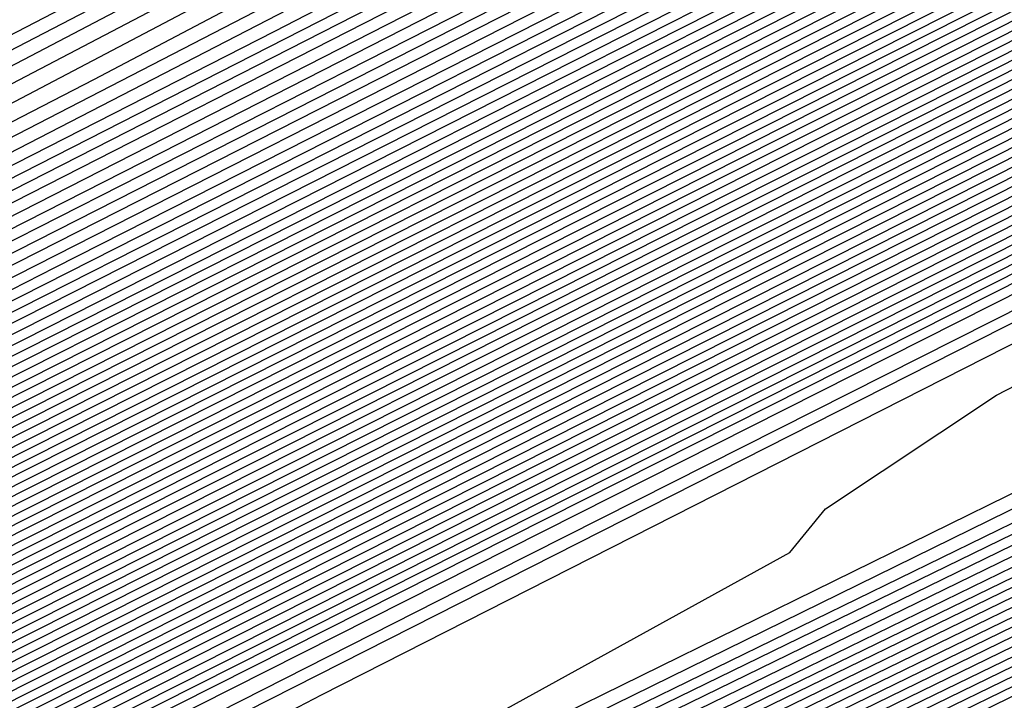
# Model space of a CAD drawing. Extents: x 3249832 to 3255657, y 13789405 to 13793316.
# Tile 465 of 656: x 3254728.71 to 3254730.34, y 13790594.78 to 13790595.91. Entities that reach past the tile are written whole.
import ezdxf

# ---------------------------------------------------------------- set-up
doc = ezdxf.new("R2010")
doc.units = 0
doc.header["$LTSCALE"] = 100
doc.header["$MEASUREMENT"] = 0
for name, color, linetype in [('GRATIO_CON', 10, 'CONTINUOUS'), ('GRATIO_ICON', 7, 'CONTINUOUS'), ('TARGETS_EAST', 7, 'CONTINUOUS')]:
    doc.layers.add(name, color=color, linetype=linetype)

# ---------------------------------------------------------------- blocks, each defined once
blk = doc.blocks.new('Gratio_032316_contours')
at = {"layer": 'GRATIO_CON', "color": 1, "linetype": 'Continuous', "flags": 128}
for points in [[(3254643.9573, 13790552.6097), (3254661.9705, 13790561.3498), (3254683.1246, 13790571.6892), (3254701.0934, 13790580.4969), (3254711.1333, 13790585.4226), (3254714.8321, 13790587.2398), (3254715.3601, 13790587.5029), (3254715.3596, 13790587.5069), (3254715.3595, 13790587.5098), (3254715.3603, 13790587.5104), (3254715.8805, 13790587.7597), (3254719.5093, 13790589.5191), (3254729.3537, 13790594.3022), (3254746.9632, 13790602.8693), (3254767.6581, 13790612.9672), (3254785.2011, 13790621.5892)], [(3254645.7757, 13790553.5142), (3254663.3285, 13790562.0309), (3254683.9419, 13790572.1067), (3254701.4513, 13790580.6909), (3254711.2342, 13790585.4933), (3254714.8385, 13790587.2659), (3254715.3542, 13790587.5212), (3254715.853, 13790587.7617), (3254719.3325, 13790589.4492), (3254728.7721, 13790594.0356), (3254745.6576, 13790602.2505), (3254765.5015, 13790611.9331), (3254782.3232, 13790620.2006)], [(3254647.5941, 13790554.4186), (3254664.6865, 13790562.712), (3254684.7593, 13790572.5235), (3254701.8095, 13790580.8826), (3254711.336, 13790585.5591), (3254714.8458, 13790587.2852), (3254715.348, 13790587.5339), (3254715.8254, 13790587.7641), (3254719.1557, 13790589.3793), (3254728.1905, 13790593.7691), (3254744.3519, 13790601.6317), (3254763.3449, 13790610.8991), (3254779.4453, 13790618.8121)], [(3254651.2308, 13790556.2274), (3254667.4026, 13790564.0741), (3254686.3942, 13790573.3572), (3254702.526, 13790581.266), (3254711.5395, 13790585.6907), (3254714.8603, 13790587.3239), (3254715.3355, 13790587.5594), (3254715.7702, 13790587.7691), (3254718.8022, 13790589.2396), (3254727.0274, 13790593.236), (3254741.7406, 13790600.3941), (3254759.0318, 13790608.8311), (3254773.6894, 13790616.035)], [(3254653.0492, 13790557.1319), (3254668.7606, 13790564.7552), (3254687.2116, 13790573.774), (3254702.8843, 13790581.4577), (3254711.6412, 13790585.7564), (3254714.8676, 13790587.3433), (3254715.3293, 13790587.5721), (3254715.7426, 13790587.7716), (3254718.6254, 13790589.1697), (3254726.4458, 13790592.9695), (3254740.435, 13790599.7753), (3254756.8752, 13790607.7971), (3254770.8115, 13790614.6465), (3254778.5294, 13790618.5309)], [(3254646.2517, 13790553.9528), (3254654.8675, 13790558.0363), (3254670.1186, 13790565.4362), (3254688.0291, 13790574.1908), (3254703.2426, 13790581.6494), (3254711.743, 13790585.8222), (3254714.8749, 13790587.3627), (3254715.3231, 13790587.5848), (3254715.7151, 13790587.774), (3254718.4486, 13790589.0998), (3254725.8643, 13790592.703), (3254739.1294, 13790599.1565), (3254754.7186, 13790606.7631), (3254767.9336, 13790613.258), (3254775.252, 13790616.9413)], [(3254648.3232, 13790554.9771), (3254656.6859, 13790558.9407), (3254671.4766, 13790566.1173), (3254688.8465, 13790574.6076), (3254703.6008, 13790581.8411), (3254711.8447, 13790585.888), (3254714.8821, 13790587.382), (3254715.3169, 13790587.5976), (3254715.6875, 13790587.7765), (3254718.2718, 13790589.03), (3254725.2827, 13790592.4364), (3254737.8237, 13790598.5377), (3254752.562, 13790605.7291), (3254765.0557, 13790611.8694), (3254771.9746, 13790615.3518)], [(3254652.466, 13790557.0257), (3254660.3226, 13790560.7496), (3254674.1927, 13790567.4794), (3254690.4813, 13790575.4413), (3254704.3173, 13790582.2246), (3254712.0482, 13790586.0196), (3254714.8967, 13790587.4207), (3254715.3044, 13790587.623), (3254715.6323, 13790587.7815), (3254717.9183, 13790588.8903), (3254724.1196, 13790591.9033), (3254735.2124, 13790597.3001), (3254748.2489, 13790603.6611), (3254759.2998, 13790609.0924), (3254765.4198, 13790612.1726), (3254767.5973, 13790613.3706), (3254767.8046, 13790613.628), (3254767.8447, 13790613.807), (3254768.8446, 13790614.4523), (3254771.7623, 13790616.0293)], [(3254651.241, 13790556.5836), (3254654.5375, 13790558.0501), (3254662.141, 13790561.654), (3254675.5507, 13790568.1605), (3254691.2988, 13790575.8581), (3254704.6756, 13790582.4163), (3254712.1499, 13790586.0854), (3254714.904, 13790587.4401), (3254715.2982, 13790587.6357), (3254715.6047, 13790587.7839), (3254717.7415, 13790588.8204), (3254723.538, 13790591.6368), (3254733.9068, 13790596.6813), (3254746.0923, 13790602.627), (3254756.4219, 13790607.7038), (3254762.1424, 13790610.583), (3254764.1778, 13790611.7028), (3254764.3715, 13790611.9434), (3254764.4337, 13790612.1232), (3254765.5415, 13790612.8137), (3254768.7386, 13790614.5249), (3254774.566, 13790617.5186)], [(3254651.548, 13790556.8702), (3254653.3699, 13790557.6315), (3254656.6089, 13790559.0744), (3254663.9594, 13790562.5584), (3254676.9087, 13790568.8416), (3254692.1162, 13790576.2749), (3254705.0338, 13790582.608), (3254712.2517, 13790586.1512), (3254714.9112, 13790587.4594), (3254715.292, 13790587.6484), (3254715.5771, 13790587.7864), (3254717.5647, 13790588.7505), (3254722.9564, 13790591.3703), (3254732.6011, 13790596.0625), (3254743.9357, 13790601.593), (3254753.544, 13790606.3153), (3254758.865, 13790608.9934), (3254760.7582, 13790610.035), (3254760.9385, 13790610.2589), (3254761.0228, 13790610.4394), (3254762.2384, 13790611.1751), (3254765.7149, 13790613.0205), (3254772.0375, 13790616.2604)], [(3254678.2668, 13790569.5227), (3254692.9336, 13790576.6918), (3254705.3921, 13790582.7997), (3254712.3534, 13790586.217), (3254714.9185, 13790587.4788), (3254715.2858, 13790587.6612), (3254715.5496, 13790587.7889), (3254717.3879, 13790588.6807), (3254722.3749, 13790591.1037), (3254731.2955, 13790595.4436), (3254741.7791, 13790600.559), (3254750.666, 13790604.9267), (3254755.5876, 13790607.4038), (3254757.3387, 13790608.3672), (3254757.5054, 13790608.5743), (3254757.6118, 13790608.7556), (3254758.9353, 13790609.5366), (3254762.6912, 13790611.5161), (3254769.509, 13790615.0021), (3254777.6739, 13790619.1394)], [(3254680.9828, 13790570.8848), (3254694.5684, 13790577.5253), (3254706.1082, 13790583.1826), (3254712.556, 13790586.3474), (3254714.9315, 13790587.5159), (3254715.271, 13790587.6858), (3254715.2714, 13790587.6881), (3254715.2722, 13790587.6892), (3254715.2732, 13790587.689), (3254715.4944, 13790587.7945), (3254717.0344, 13790588.541), (3254721.2117, 13790590.5707), (3254728.6842, 13790594.206), (3254737.4659, 13790598.491), (3254744.9102, 13790602.1497), (3254749.0328, 13790604.2246), (3254750.4996, 13790605.0316), (3254750.6393, 13790605.2051), (3254750.7899, 13790605.388), (3254752.329, 13790606.2594), (3254756.6438, 13790608.5072), (3254764.4521, 13790612.4857), (3254773.7947, 13790617.2146)], [(3254682.3408, 13790571.5658), (3254695.3858, 13790577.9421), (3254706.4664, 13790583.3743), (3254712.6576, 13790586.4132), (3254714.9386, 13790587.5352), (3254715.2646, 13790587.6983), (3254715.2651, 13790587.7006), (3254715.2659, 13790587.7017), (3254715.267, 13790587.7016), (3254715.4668, 13790587.797), (3254716.8576, 13790588.4711), (3254720.6302, 13790590.3041), (3254727.3786, 13790593.5872), (3254735.3094, 13790597.457), (3254742.0323, 13790600.7611), (3254745.7554, 13790602.635), (3254747.0801, 13790603.3639), (3254747.2062, 13790603.5205), (3254747.379, 13790603.7042), (3254749.0259, 13790604.6209), (3254753.6201, 13790607.0028), (3254761.9237, 13790611.2275), (3254771.8551, 13790616.2521)], [(3254683.6989, 13790572.2469), (3254696.2032, 13790578.3589), (3254706.8246, 13790583.566), (3254712.7593, 13790586.4789), (3254714.9457, 13790587.5545), (3254715.2583, 13790587.7108), (3254715.2588, 13790587.7131), (3254715.2597, 13790587.7142), (3254715.2608, 13790587.7142), (3254715.4392, 13790587.7994), (3254716.6808, 13790588.4013), (3254720.0486, 13790590.0376), (3254726.0729, 13790592.9684), (3254733.1528, 13790596.423), (3254739.1543, 13790599.3726), (3254742.478, 13790601.0454), (3254743.6606, 13790601.6961), (3254743.7731, 13790601.8359), (3254743.968, 13790602.0204), (3254745.7228, 13790602.9823), (3254750.5964, 13790605.4984), (3254759.3952, 13790609.9692), (3254769.9155, 13790615.2897), (3254779.2011, 13790619.9784)], [(3254685.0569, 13790572.928), (3254697.0206, 13790578.7757), (3254707.1829, 13790583.7577), (3254712.8609, 13790586.5447), (3254714.9528, 13790587.5738), (3254715.2519, 13790587.7234), (3254715.2526, 13790587.7256), (3254715.2535, 13790587.7267), (3254715.2546, 13790587.7269), (3254715.4116, 13790587.8019), (3254716.504, 13790588.3314), (3254719.4671, 13790589.7711), (3254724.7673, 13790592.3496), (3254730.9962, 13790595.389), (3254736.2764, 13790597.9841), (3254739.2006, 13790599.4558), (3254740.241, 13790600.0283), (3254740.3401, 13790600.1513), (3254740.5571, 13790600.3366), (3254742.4197, 13790601.3437), (3254747.5727, 13790603.994), (3254756.8668, 13790608.711), (3254767.9759, 13790614.3273), (3254777.7802, 13790619.2776)], [(3254687.7729, 13790574.2901), (3254698.6554, 13790579.6094), (3254707.8993, 13790584.1411), (3254713.0642, 13790586.6762), (3254714.9671, 13790587.6123), (3254715.2393, 13790587.7484), (3254715.24, 13790587.7505), (3254715.241, 13790587.7518), (3254715.2422, 13790587.7521), (3254715.3565, 13790587.8068), (3254716.1504, 13790588.1917), (3254718.3039, 13790589.238), (3254722.156, 13790591.112), (3254726.683, 13790593.3209), (3254730.5206, 13790595.207), (3254732.6458, 13790596.2766), (3254733.4019, 13790596.6927), (3254733.4739, 13790596.7821), (3254733.7351, 13790596.969), (3254735.8135, 13790598.0666), (3254741.5253, 13790600.9852), (3254751.8099, 13790606.1945), (3254764.0967, 13790612.4024), (3254774.9383, 13790617.8759)], [(3254689.131, 13790574.9712), (3254699.4729, 13790580.0262), (3254708.2575, 13790584.3328), (3254713.1658, 13790586.742), (3254714.9742, 13790587.6316), (3254715.2329, 13790587.761), (3254715.2337, 13790587.763), (3254715.2348, 13790587.7643), (3254715.2359, 13790587.7648), (3254715.3289, 13790587.8092), (3254715.9737, 13790588.1218), (3254717.7224, 13790588.9714), (3254720.8504, 13790590.4932), (3254724.5264, 13790592.2869), (3254727.6426, 13790593.8185), (3254729.3684, 13790594.687), (3254729.9824, 13790595.0249), (3254730.0409, 13790595.0975), (3254730.3242, 13790595.2852), (3254732.5104, 13790596.428), (3254738.5016, 13790599.4807), (3254749.2814, 13790604.9363), (3254762.1571, 13790611.44), (3254773.5174, 13790617.1751)], [(3254690.489, 13790575.6522), (3254700.2903, 13790580.443), (3254708.6157, 13790584.5245), (3254713.2674, 13790586.8077), (3254714.9813, 13790587.6509), (3254715.2266, 13790587.7735), (3254715.2275, 13790587.7755), (3254715.2286, 13790587.7768), (3254715.2297, 13790587.7774), (3254715.3013, 13790587.8117), (3254715.7969, 13790588.0519), (3254717.1408, 13790588.7049), (3254719.5447, 13790589.8744), (3254722.3699, 13790591.2529), (3254724.7647, 13790592.4299), (3254726.091, 13790593.0974), (3254726.5629, 13790593.3571), (3254726.6078, 13790593.4129), (3254726.9132, 13790593.6014), (3254729.2072, 13790594.7894), (3254735.4779, 13790597.9763), (3254746.753, 13790603.6781), (3254760.2175, 13790610.4776), (3254772.0965, 13790616.4743)], [(3254691.847, 13790576.3333), (3254701.1077, 13790580.8598), (3254708.9739, 13790584.7162), (3254713.3691, 13790586.8735), (3254714.9885, 13790587.6701), (3254715.2202, 13790587.7861), (3254715.2212, 13790587.788), (3254715.2224, 13790587.7893), (3254715.2235, 13790587.79), (3254715.2737, 13790587.8141), (3254715.6201, 13790587.9821), (3254716.5592, 13790588.4384), (3254718.2391, 13790589.2556), (3254720.2133, 13790590.2189), (3254721.8868, 13790591.0414), (3254722.8136, 13790591.5079), (3254723.1433, 13790591.6893), (3254723.1747, 13790591.7283), (3254723.5023, 13790591.9176), (3254725.9041, 13790593.1509), (3254732.4543, 13790596.4719), (3254744.2245, 13790602.4199), (3254758.2779, 13790609.5152)], [(3254687.5981, 13790574.316), (3254694.5631, 13790577.6954), (3254702.7425, 13790581.6935), (3254709.6903, 13790585.0996), (3254713.5723, 13790587.005), (3254715.0027, 13790587.7087), (3254715.2076, 13790587.8111), (3254715.2155, 13790587.8162), (3254715.2646, 13790587.8408), (3254715.3952, 13790587.9046), (3254715.6275, 13790588.0179), (3254715.8997, 13790588.1512), (3254716.1297, 13790588.2654), (3254716.6303, 13790588.5199), (3254719.2939, 13790589.8681), (3254726.4082, 13790593.462), (3254739.168, 13790599.9031), (3254754.3988, 13790607.5903), (3254767.8337, 13790614.3719), (3254776.2164, 13790618.6078)], [(3254651.0069, 13790556.9616), (3254655.5123, 13790559.1072), (3254661.3217, 13790561.894), (3254668.1197, 13790565.1602), (3254674.8023, 13790568.3631), (3254680.0684, 13790570.8643), (3254683.1747, 13790572.3015), (3254685.6089, 13790573.4148), (3254689.4165, 13790575.2204), (3254695.9211, 13790578.3765), (3254703.5599, 13790582.1103), (3254710.0485, 13790585.2913), (3254713.674, 13790587.0708), (3254715.0098, 13790587.728), (3254715.2012, 13790587.8237), (3254715.5767, 13790588.0145), (3254718.1988, 13790589.3384), (3254725.3135, 13790592.9288), (3254738.0825, 13790599.3724), (3254753.3307, 13790607.0675), (3254766.7985, 13790613.8657), (3254775.2332, 13790618.1281)], [(3254651.9652, 13790557.4392), (3254656.6382, 13790559.6653), (3254662.6638, 13790562.5558), (3254669.7147, 13790565.9438), (3254676.6453, 13790569.2668), (3254682.1055, 13790571.8639), (3254685.3036, 13790573.3493), (3254687.6804, 13790574.4392), (3254691.2349, 13790576.1249), (3254697.2791, 13790579.0576), (3254704.3773, 13790582.5271), (3254710.4067, 13790585.483), (3254713.7756, 13790587.1366), (3254715.0169, 13790587.7472), (3254715.1948, 13790587.8363), (3254715.5637, 13790588.0238), (3254718.1399, 13790589.3246), (3254725.1298, 13790592.8522), (3254737.6771, 13790599.1838), (3254752.6727, 13790606.7516), (3254765.9448, 13790613.4511), (3254774.3039, 13790617.6754)], [(3254652.9236, 13790557.9168), (3254657.7641, 13790560.2233), (3254664.0059, 13790563.2177), (3254671.3097, 13790566.7274), (3254678.4883, 13790570.1706), (3254684.1427, 13790572.8635), (3254687.4325, 13790574.3972), (3254689.7518, 13790575.4635), (3254693.0532, 13790577.0293), (3254698.6371, 13790579.7386), (3254705.1948, 13790582.9439), (3254710.7649, 13790585.6747), (3254713.8772, 13790587.2023), (3254715.024, 13790587.7665), (3254715.1884, 13790587.8489), (3254715.5508, 13790588.0331), (3254718.0809, 13790589.3107), (3254724.9462, 13790592.7755), (3254737.2717, 13790598.9953), (3254752.0148, 13790606.4357), (3254765.0911, 13790613.0365), (3254773.3746, 13790617.2228)], [(3254651.3, 13790557.2133), (3254654.8403, 13790558.872), (3254660.0158, 13790561.3394), (3254666.6901, 13790564.5414), (3254674.4997, 13790568.2945), (3254682.1743, 13790571.9781), (3254688.2171, 13790574.8626), (3254691.6904, 13790576.4929), (3254693.8947, 13790577.5121), (3254696.69, 13790578.8381), (3254701.3532, 13790581.1008), (3254706.8296, 13790583.7776), (3254711.4814, 13790586.0581), (3254714.0805, 13790587.3339), (3254715.0382, 13790587.8051), (3254715.1756, 13790587.8741), (3254715.5248, 13790588.0517), (3254717.9631, 13790589.2831), (3254724.5788, 13790592.6221), (3254736.4608, 13790598.6182), (3254750.699, 13790605.8039), (3254763.3837, 13790612.2073), (3254771.5159, 13790616.3175)], [(3254652.1439, 13790557.6356), (3254655.7986, 13790559.3495), (3254661.1417, 13790561.8975), (3254668.0321, 13790565.2032), (3254676.0946, 13790569.078), (3254684.0173, 13790572.8819), (3254690.2542, 13790575.8622), (3254693.8193, 13790577.5407), (3254695.9661, 13790578.5364), (3254698.5083, 13790579.7426), (3254702.7112, 13790581.7819), (3254707.647, 13790584.1944), (3254711.8396, 13790586.2498), (3254714.1821, 13790587.3996), (3254715.0454, 13790587.8244), (3254715.1692, 13790587.8867), (3254715.5119, 13790588.061), (3254717.9042, 13790589.2693), (3254724.3952, 13790592.5454), (3254736.0554, 13790598.4297), (3254750.0411, 13790605.488), (3254762.53, 13790611.7927), (3254770.5866, 13790615.8649), (3254774.8217, 13790618.021)], [(3254692.2914, 13790576.8618), (3254695.9482, 13790578.5886), (3254698.0375, 13790579.5607), (3254700.3267, 13790580.647), (3254704.0693, 13790582.4629), (3254708.4644, 13790584.6112), (3254712.1978, 13790586.4415), (3254714.2838, 13790587.4654), (3254715.0525, 13790587.8436), (3254715.1628, 13790587.899), (3254715.1638, 13790587.9005), (3254715.1651, 13790587.902), (3254715.1662, 13790587.9033), (3254715.5018, 13790588.0733), (3254717.8471, 13790589.2573), (3254724.2124, 13790592.4695), (3254735.6502, 13790598.2414), (3254749.3832, 13790605.1722), (3254761.6763, 13790611.3781), (3254769.6572, 13790615.4123), (3254773.9041, 13790617.5743)], [(3254687.7034, 13790574.6894), (3254694.3286, 13790577.8614), (3254698.0771, 13790579.6365), (3254700.109, 13790580.5851), (3254702.1451, 13790581.5514), (3254705.4273, 13790583.144), (3254709.2818, 13790585.0281), (3254712.556, 13790586.6332), (3254714.3854, 13790587.5311), (3254715.0596, 13790587.8629), (3254715.1564, 13790587.9115), (3254715.1574, 13790587.913), (3254715.1587, 13790587.9145), (3254715.1597, 13790587.9158), (3254715.4888, 13790588.0826), (3254717.7882, 13790589.2435), (3254724.0287, 13790592.3929), (3254735.2448, 13790598.0529), (3254748.7253, 13790604.8563), (3254760.8226, 13790610.9635), (3254768.7279, 13790614.9597), (3254772.9866, 13790617.1276)], [(3254691.3894, 13790576.4969), (3254698.4029, 13790579.8606), (3254702.3349, 13790581.7322), (3254704.2518, 13790582.6337), (3254705.7818, 13790583.3603), (3254708.1433, 13790584.5061), (3254710.9167, 13790585.8617), (3254713.2724, 13790587.0166), (3254714.5887, 13790587.6627), (3254715.0738, 13790587.9014), (3254715.1436, 13790587.9366), (3254715.1446, 13790587.938), (3254715.1458, 13790587.9395), (3254715.1469, 13790587.941), (3254715.4628, 13790588.1013), (3254717.6703, 13790589.2159), (3254723.6614, 13790592.2395), (3254734.4339, 13790597.6758), (3254747.4094, 13790604.2245), (3254759.1152, 13790610.1344), (3254766.8692, 13790614.0544), (3254771.1515, 13790616.2343)], [(3254684.0695, 13790572.9958), (3254693.2324, 13790577.4007), (3254700.4401, 13790580.8601), (3254704.4638, 13790582.78), (3254706.3233, 13790583.658), (3254707.6001, 13790584.2647), (3254709.5014, 13790585.1872), (3254711.7343, 13790586.2788), (3254713.6314, 13790587.2092), (3254714.6921, 13790587.7304), (3254715.0837, 13790587.9238), (3254715.1405, 13790587.9531), (3254715.4499, 13790588.1105), (3254717.6114, 13790589.2021), (3254723.4777, 13790592.1629), (3254734.0285, 13790597.4873), (3254746.7515, 13790603.9086), (3254758.2615, 13790609.7198), (3254765.9399, 13790613.6018), (3254770.2339, 13790615.7876), (3254772.3576, 13790616.8983)], [(3254685.6645, 13790573.7793), (3254695.0754, 13790578.3044), (3254702.4773, 13790581.8597), (3254706.5928, 13790583.8279), (3254708.3947, 13790584.6823), (3254709.4185, 13790585.1691), (3254710.8594, 13790585.8683), (3254712.5517, 13790586.6956), (3254713.9896, 13790587.4009), (3254714.7937, 13790587.7962), (3254715.0908, 13790587.9432), (3254715.1341, 13790587.9658), (3254715.4369, 13790588.1198), (3254717.5524, 13790589.1883), (3254723.294, 13790592.0862), (3254733.6231, 13790597.2988), (3254746.0936, 13790603.5927), (3254757.4078, 13790609.3052), (3254765.0105, 13790613.1491), (3254769.3164, 13790615.3409), (3254771.4825, 13790616.4728)], [(3254687.2595, 13790574.5629), (3254696.9184, 13790579.2082), (3254704.5144, 13790582.8593), (3254708.7217, 13790584.8757), (3254710.4661, 13790585.7067), (3254711.2369, 13790586.0736), (3254712.2174, 13790586.5494), (3254713.3691, 13790587.1124), (3254714.3478, 13790587.5926), (3254714.8953, 13790587.862), (3254715.0978, 13790587.9625), (3254715.1276, 13790587.9785), (3254715.4239, 13790588.1292), (3254717.4935, 13790589.1745), (3254723.1104, 13790592.0095), (3254733.2176, 13790597.1102), (3254745.4357, 13790603.2768), (3254756.5541, 13790608.8906), (3254764.0812, 13790612.6965), (3254768.3988, 13790614.8943), (3254770.6075, 13790616.0472), (3254771.7108, 13790616.6657)], [(3254690.4495, 13790576.13), (3254700.6044, 13790581.0157), (3254708.5888, 13790584.8585), (3254712.9795, 13790586.9715), (3254714.609, 13790587.7553), (3254714.8736, 13790587.8824), (3254714.9335, 13790587.9115), (3254715.004, 13790587.9462), (3254715.0642, 13790587.9761), (3254715.0986, 13790587.9937), (3254715.112, 13790588.0013), (3254715.1148, 13790588.0038), (3254715.3979, 13790588.1479), (3254717.3756, 13790589.147), (3254722.743, 13790591.8562), (3254732.4068, 13790596.7332), (3254744.1198, 13790602.645), (3254754.8468, 13790608.0614), (3254762.2225, 13790611.7913), (3254766.5637, 13790614.0009), (3254768.8573, 13790615.1961), (3254770.0169, 13790615.8415), (3254770.6619, 13790616.237), (3254771.3382, 13790616.6417)], [(3254691.3246, 13790576.5671), (3254701.2561, 13790581.3455), (3254709.0349, 13790585.09), (3254713.3077, 13790587.1475), (3254714.8826, 13790587.9066), (3254715.1084, 13790588.0164), (3254715.3849, 13790588.1572), (3254717.3167, 13790589.1332), (3254722.5594, 13790591.7795), (3254732.0013, 13790596.5446), (3254743.4619, 13790602.3291), (3254753.9931, 13790607.6468), (3254761.2932, 13790611.3386), (3254765.6461, 13790613.5543), (3254767.9823, 13790614.7706), (3254769.17, 13790615.4294), (3254769.8305, 13790615.8319), (3254770.5233, 13790616.2441), (3254771.6468, 13790616.8582)], [(3254692.0922, 13790576.9523), (3254701.7295, 13790581.5891), (3254709.2424, 13790585.2057), (3254713.3647, 13790587.1907), (3254714.8842, 13790587.9231), (3254715.102, 13790588.0291), (3254715.3719, 13790588.1666), (3254717.2577, 13790589.1194), (3254722.3757, 13790591.7029), (3254731.5959, 13790596.3561), (3254742.804, 13790602.0133), (3254753.1394, 13790607.2322), (3254760.3638, 13790610.886), (3254764.7286, 13790613.1076), (3254767.1072, 13790614.345), (3254768.3231, 13790615.0173), (3254768.9992, 13790615.4268), (3254769.7083, 13790615.8466), (3254770.8588, 13790616.474), (3254772.2008, 13790617.2017)], [(3254683.086, 13790572.6396), (3254692.8597, 13790577.3375), (3254702.2029, 13790581.8327), (3254709.4499, 13790585.3213), (3254713.4218, 13790587.234), (3254714.8858, 13790587.9396), (3254715.0956, 13790588.0417), (3254715.359, 13790588.1759), (3254717.1988, 13790589.1056), (3254722.192, 13790591.6262), (3254731.1905, 13790596.1676), (3254742.1461, 13790601.6974), (3254752.2857, 13790606.8176), (3254759.4345, 13790610.4334), (3254763.811, 13790612.6609), (3254766.2321, 13790613.9195), (3254767.4761, 13790614.6052), (3254768.1678, 13790615.0216), (3254768.8934, 13790615.4491), (3254770.0708, 13790616.0899), (3254771.4446, 13790616.8335)], [(3254685.0376, 13790573.6106), (3254694.3948, 13790578.1075), (3254703.1496, 13790582.3192), (3254709.8648, 13790585.5517), (3254713.5359, 13790587.3196), (3254714.8889, 13790587.9721), (3254715.0828, 13790588.0668), (3254715.333, 13790588.1946), (3254717.0809, 13790589.0781), (3254721.8247, 13790591.4729), (3254730.3796, 13790595.7905), (3254740.8302, 13790601.0656), (3254750.5783, 13790605.9885), (3254757.5758, 13790609.5281), (3254761.9759, 13790611.7676), (3254764.482, 13790613.0684), (3254765.7823, 13790613.781), (3254766.5051, 13790614.2114), (3254767.2635, 13790614.6541), (3254768.4947, 13790615.3216), (3254769.9322, 13790616.0971), (3254771.1334, 13790616.7816)], [(3254686.0134, 13790574.0961), (3254695.1623, 13790578.4926), (3254703.623, 13790582.5627), (3254710.0723, 13790585.6672), (3254713.5929, 13790587.3627), (3254714.8905, 13790587.9885), (3254715.0765, 13790588.0794), (3254715.32, 13790588.2039), (3254717.022, 13790589.0643), (3254721.641, 13790591.3962), (3254729.9742, 13790595.602), (3254740.1723, 13790600.7497), (3254749.7246, 13790605.5739), (3254756.6465, 13790609.0755), (3254761.0584, 13790611.3209), (3254763.6069, 13790612.6429), (3254764.9354, 13790613.3689), (3254765.6738, 13790613.8062), (3254766.4486, 13790614.2565), (3254767.7067, 13790614.9375), (3254769.176, 13790615.729), (3254770.4045, 13790616.4267), (3254771.0551, 13790616.8757), (3254771.2495, 13790617.1191)], [(3254686.9892, 13790574.5817), (3254695.9299, 13790578.8778), (3254704.0964, 13790582.8062), (3254710.2798, 13790585.7827), (3254713.65, 13790587.4058), (3254714.8921, 13790588.0049), (3254715.0701, 13790588.092), (3254715.307, 13790588.2133), (3254716.963, 13790589.0505), (3254721.4573, 13790591.3195), (3254729.5688, 13790595.4135), (3254739.5144, 13790600.4338), (3254748.8709, 13790605.1593)], [(3254687.965, 13790575.0672), (3254696.6974, 13790579.2629), (3254704.5698, 13790583.0496), (3254710.4873, 13790585.8981), (3254713.707, 13790587.4489), (3254714.8937, 13790588.0213), (3254715.0637, 13790588.1046), (3254715.2941, 13790588.2226), (3254716.9041, 13790589.0367), (3254721.2737, 13790591.2429), (3254729.1633, 13790595.2249), (3254738.8565, 13790600.1179), (3254748.0172, 13790604.7447)], [(3254689.9166, 13790576.0383), (3254698.2325, 13790580.0332), (3254705.5166, 13790583.5369), (3254710.9023, 13790586.1303), (3254714.0382, 13790587.647), (3254716.632, 13790588.9334), (3254720.906, 13790591.0888), (3254728.3524, 13790594.8476), (3254737.5406, 13790599.4861), (3254746.3098, 13790603.9155)], [(3254690.8924, 13790576.5238), (3254699.0001, 13790580.4183), (3254705.9899, 13790583.7804), (3254711.1098, 13790586.2458), (3254714.0887, 13790587.6869), (3254716.581, 13790588.9235), (3254720.7224, 13790591.0121), (3254727.947, 13790594.6591), (3254736.8827, 13790599.1702), (3254745.4561, 13790603.5009)], [(3254691.8683, 13790577.0094), (3254699.7676, 13790580.8035), (3254706.4633, 13790584.0239), (3254711.3173, 13790586.3613), (3254714.1392, 13790587.7268), (3254716.5301, 13790588.9136), (3254720.5388, 13790590.9355), (3254727.5416, 13790594.4706), (3254736.2248, 13790598.8543), (3254744.6024, 13790603.0863), (3254751.0704, 13790606.3597)], [(3254684.5147, 13790573.5023), (3254692.8441, 13790577.4949), (3254700.5352, 13790581.1886), (3254706.9367, 13790584.2674), (3254711.5248, 13790586.4768), (3254714.1897, 13790587.7666), (3254716.4792, 13790588.9036), (3254720.3552, 13790590.8588), (3254727.1361, 13790594.2821), (3254735.5669, 13790598.5384), (3254743.7487, 13790602.6718), (3254750.1411, 13790605.9071)], [(3254686.5494, 13790574.5139), (3254694.7957, 13790578.466), (3254702.0703, 13790581.9589), (3254707.8835, 13790584.7544), (3254711.9397, 13790586.7079), (3254714.2907, 13790587.8464), (3254716.3774, 13790588.8837), (3254719.9879, 13790590.7055), (3254726.3253, 13790593.905), (3254734.251, 13790597.9066), (3254742.0413, 13790601.8426), (3254748.2824, 13790605.0018)], [(3254687.5668, 13790575.0197), (3254695.7715, 13790578.9516), (3254702.8378, 13790582.344), (3254708.3569, 13790584.9979), (3254712.1472, 13790586.8234), (3254714.3412, 13790587.8862), (3254716.3265, 13790588.8738), (3254719.8043, 13790590.6289), (3254725.9199, 13790593.7165), (3254733.5931, 13790597.5908), (3254741.1877, 13790601.428), (3254747.3531, 13790604.5492)], [(3254688.5842, 13790575.5255), (3254696.7473, 13790579.4371), (3254703.6054, 13790582.7292), (3254708.8303, 13790585.2414), (3254712.3547, 13790586.9389), (3254714.3917, 13790587.9261), (3254716.2755, 13790588.8639), (3254719.6207, 13790590.5522), (3254725.5145, 13790593.528), (3254732.9352, 13790597.2749), (3254740.334, 13790601.0134), (3254746.4237, 13790604.0966)], [(3254689.6015, 13790576.0313), (3254697.7231, 13790579.9226), (3254704.3729, 13790583.1143), (3254709.3036, 13790585.4849), (3254712.5622, 13790587.0544), (3254714.4422, 13790587.966), (3254716.2246, 13790588.8539), (3254719.4371, 13790590.4756), (3254725.1091, 13790593.3394), (3254732.2773, 13790596.959), (3254739.4803, 13790600.5988), (3254745.4944, 13790603.644)], [(3254691.6363, 13790577.0429), (3254699.6748, 13790580.8937), (3254705.908, 13790583.8846), (3254710.2504, 13790585.9718), (3254712.9771, 13790587.2855), (3254714.5432, 13790588.0457), (3254716.1228, 13790588.834), (3254719.0698, 13790590.3223), (3254724.2982, 13790592.9624), (3254730.9614, 13790596.3272), (3254737.7729, 13790599.7696), (3254743.6357, 13790602.7387), (3254748.2126, 13790605.0675)], [(3254692.6536, 13790577.5487), (3254700.6506, 13790581.3793), (3254706.6756, 13790584.2697), (3254710.7238, 13790586.2153), (3254713.1846, 13790587.401), (3254714.5937, 13790588.0856), (3254716.0719, 13790588.8241), (3254718.8862, 13790590.2456), (3254723.8928, 13790592.7739), (3254730.3035, 13790596.0113), (3254736.9192, 13790599.355), (3254742.7064, 13790602.2861), (3254747.295, 13790604.6208)], [(3254685.2107, 13790574.0117), (3254693.671, 13790578.0546), (3254701.6264, 13790581.8648), (3254707.4431, 13790584.6548), (3254711.1972, 13790586.4588), (3254713.3921, 13790587.5165), (3254714.6442, 13790588.1255), (3254716.0209, 13790588.8142), (3254718.7026, 13790590.169), (3254723.4874, 13790592.5853), (3254729.6456, 13790595.6954), (3254736.0655, 13790598.9404), (3254741.777, 13790601.8334), (3254746.3775, 13790604.1742)], [(3254686.1555, 13790574.4828), (3254694.6884, 13790578.5604), (3254702.6022, 13790582.3504), (3254708.2106, 13790585.04), (3254711.6706, 13790586.7023), (3254713.5996, 13790587.6321), (3254714.6947, 13790588.1653), (3254715.97, 13790588.8042), (3254718.519, 13790590.0923), (3254723.082, 13790592.3968), (3254728.9877, 13790595.3795), (3254735.2118, 13790598.5259), (3254740.8477, 13790601.3808), (3254745.4599, 13790603.7275)], [(3254688.0451, 13790575.4249), (3254696.7231, 13790579.572), (3254704.5538, 13790583.3214), (3254709.7457, 13790585.8102), (3254712.6173, 13790587.189), (3254714.0145, 13790587.8622), (3254714.6772, 13790588.1834), (3254714.921, 13790588.3035), (3254714.9555, 13790588.3228), (3254715.0737, 13790588.3847), (3254715.9023, 13790588.8045), (3254718.1514, 13790589.9405), (3254722.271, 13790592.0202), (3254727.6719, 13790594.7478), (3254733.5044, 13790597.6967), (3254738.989, 13790600.4756), (3254743.6248, 13790602.8341), (3254746.9805, 13790604.5574)], [(3254688.9898, 13790575.8959), (3254697.7405, 13790580.0778), (3254705.5297, 13790583.8072), (3254710.5133, 13790586.1957), (3254713.0907, 13790587.4331), (3254714.222, 13790587.9784), (3254714.7343, 13790588.2272), (3254714.9226, 13790588.3206), (3254714.9492, 13790588.336), (3254715.0608, 13790588.3945), (3254715.8434, 13790588.791), (3254717.9677, 13790589.864), (3254721.8656, 13790591.8317), (3254727.0139, 13790594.4319), (3254732.6507, 13790597.2821), (3254738.0597, 13790600.0229), (3254742.7072, 13790602.3875), (3254746.1055, 13790604.1319)], [(3254689.9346, 13790576.367), (3254698.7579, 13790580.5836), (3254706.5055, 13790584.2927), (3254711.2809, 13790586.5807), (3254713.5641, 13790587.6764), (3254714.4295, 13790588.0938), (3254714.7913, 13790588.2703), (3254714.9242, 13790588.3372), (3254714.9428, 13790588.3489), (3254715.0479, 13790588.4041), (3254715.7845, 13790588.7774), (3254717.7841, 13790589.7874), (3254721.4602, 13790591.6432), (3254726.356, 13790594.116), (3254731.797, 13790596.8675), (3254737.1303, 13790599.5703), (3254741.7897, 13790601.9408), (3254745.2304, 13790603.7063)], [(3254690.8794, 13790576.838), (3254699.7752, 13790581.0894), (3254707.4813, 13790584.7781), (3254712.0484, 13790586.9658), (3254714.0375, 13790587.9198), (3254714.637, 13790588.2092), (3254714.8484, 13790588.3135), (3254714.9258, 13790588.3538), (3254714.9365, 13790588.3618), (3254715.0349, 13790588.4138), (3254715.7256, 13790588.7638), (3254717.6004, 13790589.7108), (3254721.0548, 13790591.4547), (3254725.6981, 13790593.8001), (3254730.9433, 13790596.4529), (3254736.201, 13790599.1177), (3254740.8721, 13790601.4941), (3254744.3553, 13790603.2808), (3254746.3031, 13790604.3029)], [(3254692.4887, 13790577.6457), (3254701.3754, 13790581.893), (3254708.9279, 13790585.5089), (3254713.1479, 13790587.5316), (3254714.7022, 13790588.2788), (3254714.9237, 13790588.3879), (3254715.009, 13790588.4331), (3254715.6077, 13790588.7367), (3254717.2331, 13790589.5577), (3254720.2439, 13790591.0777), (3254724.3823, 13790593.1684), (3254729.2359, 13790595.6237), (3254734.3423, 13790598.2124), (3254739.037, 13790600.6008), (3254742.6052, 13790602.4297), (3254744.6092, 13790603.4787), (3254745.7211, 13790604.0829)], [(3254685.5623, 13790574.3682), (3254692.9579, 13790577.8894), (3254701.6558, 13790582.0461), (3254709.0481, 13790585.5838), (3254713.1792, 13790587.561), (3254714.7014, 13790588.2896), (3254714.9188, 13790588.3948), (3254714.9975, 13790588.4372), (3254715.5498, 13790588.7195), (3254717.0499, 13790589.4795), (3254719.8386, 13790590.8887), (3254723.7244, 13790592.8524), (3254728.3822, 13790595.2091), (3254733.413, 13790597.7598), (3254738.1195, 13790600.1541), (3254741.7301, 13790602.0041), (3254743.7623, 13790603.0666), (3254744.8898, 13790603.6778)], [(3254686.1924, 13790574.6882), (3254693.4274, 13790578.1329), (3254701.9363, 13790582.1993), (3254709.1682, 13790585.6599), (3254713.2098, 13790587.5938), (3254714.6992, 13790588.3063), (3254714.9121, 13790588.4088), (3254714.9844, 13790588.4475), (3254715.4908, 13790588.7062), (3254716.8662, 13790589.403), (3254719.4332, 13790590.7003), (3254723.0664, 13790592.5365), (3254727.5286, 13790594.7946), (3254732.4837, 13790597.3072), (3254737.2019, 13790599.7074), (3254740.855, 13790601.5786), (3254742.9154, 13790602.6545), (3254744.0584, 13790603.2727), (3254745.2603, 13790603.921)], [(3254686.8224, 13790575.0082), (3254693.8968, 13790578.3764), (3254702.2169, 13790582.3524), (3254709.2883, 13790585.736), (3254713.2404, 13790587.6267), (3254714.6969, 13790588.3229), (3254714.9054, 13790588.4228), (3254714.9712, 13790588.4578), (3254715.4318, 13790588.693), (3254716.6825, 13790589.3266), (3254719.0277, 13790590.5118), (3254722.4085, 13790592.2206), (3254726.6749, 13790594.38), (3254731.5543, 13790596.8545), (3254736.2844, 13790599.2608), (3254739.9799, 13790601.153), (3254742.0685, 13790602.2424), (3254743.2271, 13790602.8675), (3254744.4453, 13790603.5235), (3254746.4302, 13790604.5655)], [(3254688.0825, 13790575.6481), (3254694.8356, 13790578.8633), (3254702.778, 13790582.6587), (3254709.5285, 13790585.8883), (3254713.3016, 13790587.6925), (3254714.6925, 13790588.3563), (3254714.8919, 13790588.4508), (3254714.9449, 13790588.4784), (3254715.3138, 13790588.6665), (3254716.3151, 13790589.1737), (3254718.2169, 13790590.1349), (3254721.0927, 13790591.5889), (3254724.9675, 13790593.5508), (3254729.6956, 13790595.9493), (3254734.4493, 13790598.3674), (3254738.2298, 13790600.3019), (3254740.3746, 13790601.4183), (3254741.5643, 13790602.0572), (3254742.8154, 13790602.7285), (3254744.8542, 13790603.7972)], [(3254688.7126, 13790575.9681), (3254695.3051, 13790579.1068), (3254703.0585, 13790582.8118), (3254709.6486, 13790585.9644), (3254713.3321, 13790587.7254), (3254714.6902, 13790588.373), (3254714.8852, 13790588.4648), (3254714.9318, 13790588.4887), (3254715.2548, 13790588.6532), (3254716.1314, 13790589.0973), (3254717.8114, 13790589.9464), (3254720.4348, 13790591.273), (3254724.1138, 13790593.1362), (3254728.7663, 13790595.4966), (3254733.5317, 13790597.9207), (3254737.3547, 13790599.8764), (3254739.5277, 13790601.0062), (3254740.733, 13790601.6521), (3254742.0005, 13790602.331), (3254744.0662, 13790603.4131), (3254746.4898, 13790604.6831)], [(3254689.3426, 13790576.2881), (3254695.7745, 13790579.3503), (3254703.3391, 13790582.965), (3254709.7687, 13790586.0406), (3254713.3627, 13790587.7583), (3254714.688, 13790588.3896), (3254714.8784, 13790588.4788), (3254714.9186, 13790588.4989), (3254715.1958, 13790588.64), (3254715.9477, 13790589.0209), (3254717.406, 13790589.758), (3254719.7768, 13790590.9571), (3254723.2601, 13790592.7216), (3254727.837, 13790595.044), (3254732.6141, 13790597.4741), (3254736.4797, 13790599.4508), (3254738.6808, 13790600.5941), (3254739.9016, 13790601.247), (3254741.1856, 13790601.9335), (3254743.2781, 13790603.029), (3254745.7336, 13790604.3149)], [(3254689.9727, 13790576.6081), (3254696.2439, 13790579.5938), (3254703.6196, 13790583.1181), (3254709.8888, 13790586.1167), (3254713.3933, 13790587.7912), (3254714.6858, 13790588.4063), (3254714.8717, 13790588.4927), (3254714.9055, 13790588.5092), (3254715.1367, 13790588.6267), (3254715.764, 13790588.9444), (3254717.0006, 13790589.5695), (3254719.1189, 13790590.6412), (3254722.4064, 13790592.307), (3254726.9076, 13790594.5914), (3254731.6966, 13790597.0274), (3254735.6046, 13790599.0253), (3254737.8339, 13790600.182), (3254739.0703, 13790600.8418), (3254740.3706, 13790601.5359), (3254742.4901, 13790602.6448), (3254744.9774, 13790603.9467)], [(3254691.2328, 13790577.248), (3254697.1828, 13790580.0808), (3254704.1807, 13790583.4244), (3254710.129, 13790586.269), (3254713.4545, 13790587.8569), (3254714.6813, 13790588.4397), (3254714.8582, 13790588.5207), (3254714.8792, 13790588.5298), (3254715.0187, 13790588.6002), (3254715.3966, 13790588.7916), (3254716.1897, 13790589.1926), (3254717.8031, 13790590.0095), (3254720.699, 13790591.4778), (3254725.0489, 13790593.6861), (3254729.8615, 13790596.1341), (3254733.8544, 13790598.1742), (3254736.14, 13790599.3578), (3254737.4076, 13790600.0316), (3254738.7408, 13790600.7409), (3254740.9141, 13790601.8765), (3254743.4649, 13790603.2103), (3254745.6215, 13790604.3595)], [(3254724.1196, 13790593.2335), (3254728.9439, 13790595.6874), (3254732.9794, 13790597.7486), (3254735.2931, 13790598.9457), (3254736.5762, 13790599.6264), (3254737.9258, 13790600.3434), (3254740.1261, 13790601.4924), (3254742.7087, 13790602.8421), (3254744.8926, 13790604.0046)], [(3254723.1903, 13790592.7809), (3254728.0264, 13790595.2407), (3254732.1043, 13790597.3231), (3254734.4462, 13790598.5336), (3254735.7448, 13790599.2213), (3254737.1109, 13790599.9459), (3254739.3381, 13790601.1082), (3254741.9525, 13790602.4739), (3254744.1637, 13790603.6497), (3254745.3795, 13790604.3396)], [(3254690.0632, 13790576.7709), (3254693.123, 13790578.2079), (3254698.591, 13790580.8113), (3254705.0221, 13790583.884), (3254710.4885, 13790586.4982), (3254713.5444, 13790587.9574), (3254714.6719, 13790588.4924), (3254714.8349, 13790588.5658), (3254714.9582, 13790588.6248), (3254715.8092, 13790589.0544), (3254718.1159, 13790590.2241), (3254722.2424, 13790592.3192), (3254727.097, 13790594.7881), (3254731.2239, 13790596.8948), (3254733.5977, 13790598.1207), (3254734.9133, 13790598.8161), (3254736.296, 13790599.5483), (3254738.55, 13790600.7241), (3254741.1963, 13790602.1057), (3254743.4348, 13790603.2948), (3254744.6662, 13790603.9913), (3254745.0955, 13790604.2901)], [(3254726.0488, 13790594.2943), (3254729.8279, 13790596.2235), (3254732.0087, 13790597.3498), (3254733.2637, 13790598.0124), (3254734.6661, 13790598.7533), (3254736.974, 13790599.9558), (3254739.6839, 13790601.3694), (3254741.9769, 13790602.585), (3254743.2398, 13790603.2949), (3254743.6817, 13790603.5966), (3254743.7175, 13790603.689), (3254743.7354, 13790603.7605), (3254744.0182, 13790603.959), (3254744.8221, 13790604.4219)], [(3254725.5247, 13790594.0474), (3254729.1299, 13790595.8879), (3254731.2143, 13790596.9644), (3254732.4389, 13790597.6106), (3254733.8512, 13790598.3558), (3254736.186, 13790599.5716), (3254738.9277, 13790601.0012), (3254741.248, 13790602.23), (3254742.5266, 13790602.9467), (3254742.9749, 13790603.2499), (3254743.0122, 13790603.3413), (3254743.0312, 13790603.4119), (3254743.3179, 13790603.6114), (3254744.1316, 13790604.0787), (3254745.6476, 13790604.909)], [(3254725.0006, 13790593.8006), (3254728.4319, 13790595.5522), (3254730.4198, 13790596.5789), (3254731.6141, 13790597.2088), (3254733.0362, 13790597.9583), (3254735.398, 13790599.1875), (3254738.1715, 13790600.633), (3254740.5191, 13790601.8751), (3254741.8134, 13790602.5984), (3254742.268, 13790602.9031), (3254742.3069, 13790602.9935), (3254742.327, 13790603.0633), (3254742.6177, 13790603.2637), (3254743.4411, 13790603.7356), (3254744.9748, 13790604.5749)], [(3254724.4765, 13790593.5537), (3254727.7338, 13790595.2166), (3254729.6254, 13790596.1934), (3254730.7893, 13790596.807), (3254732.2213, 13790597.5607), (3254734.6099, 13790598.8034), (3254737.4153, 13790600.2648), (3254739.7902, 13790601.5202), (3254741.1002, 13790602.2502), (3254741.5612, 13790602.5564), (3254741.6016, 13790602.6458), (3254741.6228, 13790602.7147), (3254741.9174, 13790602.9161), (3254742.7506, 13790603.3925), (3254744.302, 13790604.2409), (3254746.4073, 13790605.3777)], [(3254726.3378, 13790594.5453), (3254728.0364, 13790595.4225), (3254729.1397, 13790596.0034), (3254730.5914, 13790596.7657), (3254733.0339, 13790598.0351), (3254735.9029, 13790599.5284), (3254738.3324, 13790600.8104), (3254739.6738, 13790601.5537), (3254740.1474, 13790601.863), (3254740.191, 13790601.9504), (3254740.2145, 13790602.0175), (3254740.5169, 13790602.2209), (3254741.3696, 13790602.7062), (3254742.9564, 13790603.5729), (3254745.1093, 13790604.735)], [(3254725.6398, 13790594.2097), (3254727.242, 13790595.0371), (3254728.3149, 13790595.6016), (3254729.7765, 13790596.3682), (3254732.2459, 13790597.6509), (3254735.1467, 13790599.1602), (3254737.6035, 13790600.4555), (3254738.9606, 13790601.2055), (3254739.4406, 13790601.5162), (3254739.4857, 13790601.6027), (3254739.5103, 13790601.6689), (3254739.8166, 13790601.8732), (3254740.6791, 13790602.3631), (3254742.2835, 13790603.2388), (3254744.4603, 13790604.4136), (3254746.951, 13790605.7536)], [(3254726.4475, 13790594.6516), (3254727.4901, 13790595.1998), (3254728.9615, 13790595.9707), (3254731.4579, 13790597.2668), (3254734.3904, 13790598.792), (3254736.8745, 13790600.1006), (3254738.2473, 13790600.8573), (3254738.7337, 13790601.1695), (3254738.7804, 13790601.255), (3254738.8061, 13790601.3203), (3254739.1163, 13790601.5256), (3254739.9886, 13790602.0199), (3254741.6107, 13790602.9048), (3254743.8113, 13790604.0922), (3254746.3292, 13790605.4468)], [(3254726.6653, 13790594.798), (3254728.1466, 13790595.5731), (3254730.6698, 13790596.8826), (3254733.6342, 13790598.4238), (3254736.1456, 13790599.7456), (3254737.5341, 13790600.5091), (3254738.0268, 13790600.8228), (3254738.0751, 13790600.9073), (3254738.1019, 13790600.9716), (3254738.4161, 13790601.178), (3254739.2981, 13790601.6768), (3254740.9379, 13790602.5708), (3254743.1622, 13790603.7708), (3254745.7073, 13790605.14)]]:
    blk.add_lwpolyline(points, dxfattribs=at)
at = {"layer": 'GRATIO_ICON', "color": 7, "linetype": 'Continuous', "flags": 128}
for points in [[(3254649.4124, 13790555.323), (3254666.0445, 13790563.393), (3254685.5768, 13790572.9403), (3254702.1678, 13790581.0743), (3254711.4377, 13790585.6249), (3254714.8531, 13790587.3046), (3254715.3418, 13790587.5467), (3254715.7978, 13790587.7666), (3254718.979, 13790589.3094), (3254727.609, 13790593.5026), (3254743.0463, 13790601.0129), (3254761.1884, 13790609.8651), (3254776.5674, 13790617.4236)], [(3254650.3946, 13790556.0014), (3254658.5043, 13790559.8452), (3254672.8347, 13790566.7984), (3254689.6639, 13790575.0245), (3254703.9591, 13790582.0328), (3254711.9464, 13790585.9538), (3254714.8894, 13790587.4014), (3254715.3107, 13790587.6103), (3254715.6599, 13790587.779), (3254718.095, 13790588.9601), (3254724.7011, 13790592.1699), (3254736.5181, 13790597.9189), (3254750.4054, 13790604.6951), (3254762.1777, 13790610.4809), (3254768.6972, 13790613.7622), (3254771.0169, 13790615.0384), (3254771.2377, 13790615.3126)], [(3254679.6248, 13790570.2037), (3254693.751, 13790577.1084), (3254705.75, 13790582.9909), (3254712.4544, 13790586.2816), (3254714.9243, 13790587.4967), (3254715.2773, 13790587.6732), (3254715.2777, 13790587.6756), (3254715.2784, 13790587.6767), (3254715.2794, 13790587.6764), (3254715.5219, 13790587.7921), (3254717.2111, 13790588.6109), (3254721.7933, 13790590.8372), (3254729.9899, 13790594.8248), (3254739.6225, 13790599.525), (3254747.7881, 13790603.5382), (3254752.3102, 13790605.8142), (3254753.9192, 13790606.6994), (3254754.0723, 13790606.8897), (3254754.2009, 13790607.0718), (3254755.6321, 13790607.898), (3254759.6675, 13790610.0116), (3254766.9806, 13790613.7439), (3254775.7343, 13790618.177)], [(3254686.4149, 13790573.609), (3254697.838, 13790579.1925), (3254707.5411, 13790583.9494), (3254712.9625, 13790586.6105), (3254714.96, 13790587.593), (3254715.2456, 13790587.7359), (3254715.2463, 13790587.7381), (3254715.2473, 13790587.7393), (3254715.2484, 13790587.7395), (3254715.384, 13790587.8043), (3254716.3272, 13790588.2615), (3254718.8855, 13790589.5045), (3254723.4617, 13790591.7308), (3254728.8396, 13790594.355), (3254733.3985, 13790596.5955), (3254735.9232, 13790597.8662), (3254736.8215, 13790598.3605), (3254736.907, 13790598.4667), (3254737.1461, 13790598.6528), (3254739.1166, 13790599.7051), (3254744.549, 13790602.4896), (3254754.3383, 13790607.4528), (3254766.0363, 13790613.3649), (3254776.3593, 13790618.5768)], [(3254685.7798, 13790573.4116), (3254693.205, 13790577.0144), (3254701.9251, 13790581.2767), (3254709.3321, 13790584.9079), (3254713.4707, 13790586.9393), (3254714.9956, 13790587.6894), (3254715.2139, 13790587.7986), (3254715.2149, 13790587.8005), (3254715.2162, 13790587.8019), (3254715.2173, 13790587.8026), (3254715.2461, 13790587.8166), (3254715.4433, 13790587.9122), (3254715.9777, 13790588.1718), (3254716.9333, 13790588.637), (3254718.0552, 13790589.1862), (3254719.0038, 13790589.6573), (3254719.8847, 13790590.1096), (3254722.5847, 13790591.4891), (3254729.4359, 13790594.9632), (3254741.6976, 13790601.1604), (3254756.3385, 13790608.5526), (3254769.2546, 13790615.0727), (3254777.3138, 13790619.1453)], [(3254650.456, 13790556.7909), (3254653.8819, 13790558.3944), (3254658.8899, 13790560.7814), (3254665.348, 13790563.8795), (3254672.9047, 13790567.5109), (3254680.3313, 13790571.0744), (3254686.1799, 13790573.8631), (3254689.5614, 13790575.445), (3254691.8232, 13790576.4878), (3254694.8716, 13790577.9337), (3254699.9952, 13790580.4197), (3254706.0122, 13790583.3608), (3254711.1231, 13790585.8664), (3254713.9789, 13790587.2681), (3254715.0311, 13790587.7858), (3254715.182, 13790587.8615), (3254715.5378, 13790588.0424), (3254718.022, 13790589.2969), (3254724.7625, 13790592.6988), (3254736.8662, 13790598.8068), (3254751.3569, 13790606.1198), (3254764.2374, 13790612.6219), (3254772.4452, 13790616.7702)], [(3254689.5464, 13790575.5932), (3254696.3658, 13790578.861), (3254700.206, 13790580.6843), (3254702.1804, 13790581.6094), (3254703.9634, 13790582.4559), (3254706.7853, 13790583.8251), (3254710.0993, 13790585.4449), (3254712.9142, 13790586.8249), (3254714.487, 13790587.5969), (3254715.0667, 13790587.8821), (3254715.15, 13790587.924), (3254715.151, 13790587.9255), (3254715.1523, 13790587.927), (3254715.1533, 13790587.9284), (3254715.4758, 13790588.0919), (3254717.7293, 13790589.2297), (3254723.845, 13790592.3162), (3254734.8393, 13790597.8643), (3254748.0673, 13790604.5404), (3254759.9689, 13790610.549), (3254767.7985, 13790614.507), (3254772.069, 13790616.681)], [(3254688.8545, 13790575.3465), (3254698.7614, 13790580.112), (3254706.5516, 13790583.8589), (3254710.8506, 13790585.9236), (3254712.5376, 13790586.731), (3254713.0553, 13790586.9782), (3254713.5756, 13790587.2308), (3254714.1868, 13790587.5298), (3254714.7063, 13790587.7849), (3254714.9972, 13790587.9284), (3254715.1051, 13790587.9822), (3254715.1213, 13790587.9913), (3254715.4109, 13790588.1386), (3254717.4346, 13790589.1608), (3254722.9267, 13790591.9329), (3254732.8122, 13790596.9217), (3254744.7777, 13790602.9609), (3254755.7004, 13790608.476), (3254763.1518, 13790612.2439), (3254767.4812, 13790614.4476), (3254769.7324, 13790615.6217), (3254770.8638, 13790616.2536), (3254771.4933, 13790616.6422)], [(3254684.0618, 13790573.1252), (3254693.6273, 13790577.7228), (3254702.6763, 13790582.0764), (3254709.6574, 13790585.437), (3254713.4789, 13790587.2772), (3254714.8874, 13790587.9561), (3254715.0892, 13790588.0544), (3254715.346, 13790588.1853), (3254717.1399, 13790589.0918), (3254722.0083, 13790591.5495), (3254730.785, 13790595.979), (3254741.4882, 13790601.3815), (3254751.432, 13790606.4031), (3254758.5051, 13790609.9807), (3254762.8935, 13790612.2142), (3254765.357, 13790613.4939), (3254766.6292, 13790614.1931), (3254767.3365, 13790614.6165), (3254768.0785, 13790615.0516), (3254769.2828, 13790615.7057), (3254770.6884, 13790616.4653), (3254771.8624, 13790617.1365)], [(3254688.9408, 13790575.5527), (3254697.465, 13790579.6481), (3254705.0432, 13790583.2935), (3254710.6948, 13790586.0147), (3254713.9877, 13790587.6072), (3254716.6829, 13790588.9434), (3254721.0897, 13790591.1654), (3254728.7578, 13790595.0362), (3254738.1985, 13790599.802), (3254747.1635, 13790604.3301)], [(3254685.532, 13790574.0081), (3254693.8199, 13790577.9805), (3254701.3027, 13790581.5737), (3254707.4101, 13790584.5109), (3254711.7322, 13790586.5924), (3254714.2402, 13790587.8065), (3254716.4283, 13790588.8937), (3254720.1716, 13790590.7822), (3254726.7307, 13790594.0935), (3254734.909, 13790598.2225), (3254742.895, 13790602.2572), (3254749.2118, 13790605.4545)], [(3254690.6189, 13790576.5371), (3254698.699, 13790580.4082), (3254705.1405, 13790583.4994), (3254709.777, 13790585.7284), (3254712.7697, 13790587.17), (3254714.4927, 13790588.0059), (3254716.1737, 13790588.844), (3254719.2534, 13790590.3989), (3254724.7036, 13790593.1509), (3254731.6194, 13790596.6431), (3254738.6266, 13790600.1842), (3254744.5651, 13790603.1913), (3254749.1301, 13790605.5142)], [(3254687.1003, 13790574.9538), (3254695.7057, 13790579.0662), (3254703.578, 13790582.8359), (3254708.9782, 13790585.4251), (3254712.1439, 13790586.9455), (3254713.807, 13790587.7466), (3254714.6201, 13790588.1401), (3254714.9194, 13790588.2867), (3254714.9619, 13790588.3098), (3254715.0867, 13790588.3751), (3254715.9613, 13790588.8181), (3254718.335, 13790590.0171), (3254722.6765, 13790592.2087), (3254728.3298, 13790595.0637), (3254734.3581, 13790598.1113), (3254739.9184, 13790600.9282), (3254744.5424, 13790603.2808), (3254747.8556, 13790604.983)], [(3254691.8242, 13790577.3091), (3254700.7926, 13790581.5952), (3254708.4571, 13790585.2636), (3254712.8159, 13790587.3508), (3254714.5108, 13790588.1631), (3254714.8444, 13790588.3246), (3254714.9055, 13790588.3566), (3254714.9274, 13790588.3704), (3254714.9301, 13790588.3748), (3254715.022, 13790588.4234), (3254715.6667, 13790588.7503), (3254717.4167, 13790589.6343), (3254720.6493, 13790591.2662), (3254725.0402, 13790593.4842), (3254730.0896, 13790596.0383), (3254735.2717, 13790598.665), (3254739.9546, 13790601.0474), (3254743.4802, 13790602.8552), (3254745.4562, 13790603.8908)], [(3254687.4525, 13790575.3281), (3254694.3662, 13790578.6198), (3254702.4974, 13790582.5055), (3254709.4084, 13790585.8122), (3254713.271, 13790587.6596), (3254714.6947, 13790588.3396), (3254714.8986, 13790588.4368), (3254714.9581, 13790588.4681), (3254715.3728, 13790588.6797), (3254716.4988, 13790589.2502), (3254718.6223, 13790590.3233), (3254721.7506, 13790591.9048), (3254725.8212, 13790593.9654), (3254730.625, 13790596.4019), (3254735.3668, 13790598.8141), (3254739.1049, 13790600.7275), (3254741.2215, 13790601.8303), (3254742.3957, 13790602.4624), (3254743.6304, 13790603.126), (3254745.6422, 13790604.1814)], [(3254690.6028, 13790576.928), (3254696.7133, 13790579.8373), (3254703.9002, 13790583.2712), (3254710.0089, 13790586.1928), (3254713.4239, 13790587.8241), (3254714.6835, 13790588.423), (3254714.865, 13790588.5067), (3254714.8923, 13790588.5195), (3254715.0777, 13790588.6135), (3254715.5803, 13790588.868), (3254716.5951, 13790589.381), (3254718.461, 13790590.3253), (3254721.5527, 13790591.8924), (3254725.9783, 13790594.1388), (3254730.779, 13790596.5807), (3254734.7295, 13790598.5997), (3254736.9869, 13790599.7699), (3254738.2389, 13790600.4367), (3254739.5557, 13790601.1384), (3254741.7021, 13790602.2607), (3254744.2212, 13790603.5785), (3254746.3504, 13790604.7145)], [(3254726.573, 13790594.5409), (3254730.5259, 13790596.559), (3254732.8032, 13790597.7352), (3254734.0885, 13790598.4142), (3254735.481, 13790599.1508), (3254737.762, 13790600.3399), (3254740.4401, 13790601.7375), (3254742.7058, 13790602.9399), (3254743.953, 13790603.6431), (3254744.3886, 13790603.9433), (3254744.4228, 13790604.0367), (3254744.4396, 13790604.1091), (3254744.7185, 13790604.3066), (3254745.5126, 13790604.765)], [(3254727.0358, 13790594.881), (3254728.8309, 13790595.808), (3254729.9645, 13790596.4052), (3254731.4063, 13790597.1632), (3254733.8219, 13790598.4192), (3254736.6591, 13790599.8966), (3254739.0613, 13790601.1653), (3254740.387, 13790601.902), (3254740.8543, 13790602.2097), (3254740.8963, 13790602.2981), (3254740.9186, 13790602.3661), (3254741.2171, 13790602.5685), (3254742.0601, 13790603.0493), (3254743.6292, 13790603.9069), (3254745.7583, 13790605.0564)], [(3254725.8405, 13790594.3962), (3254727.3317, 13790595.1756), (3254729.8818, 13790596.4985), (3254732.878, 13790598.0556), (3254735.4167, 13790599.3907), (3254736.8209, 13790600.1608), (3254737.32, 13790600.476), (3254737.3698, 13790600.5596), (3254737.3977, 13790600.623), (3254737.7158, 13790600.8304), (3254738.6076, 13790601.3337), (3254740.2651, 13790602.2367), (3254742.5132, 13790603.4494), (3254745.0855, 13790604.8332)]]:
    blk.add_lwpolyline(points, dxfattribs=at)

msp = doc.modelspace()

# ---------------------------------------------------------------- block references
at = {"layer": 'TARGETS_EAST'}
msp.add_blockref('Gratio_032316_contours', (0, 0), dxfattribs=at)

doc.saveas('drawing.dxf')
